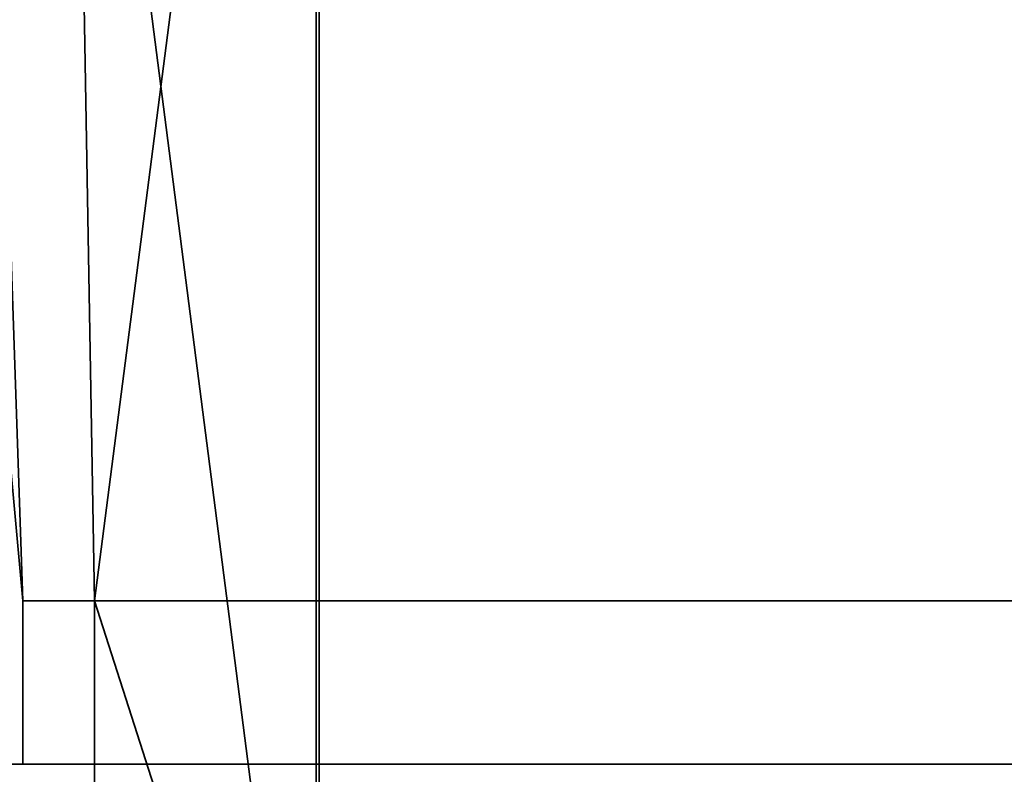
# Model space of a CAD drawing. Header units: millimetres. Extents: x -503 to 6703, y -110 to 193.
# Tile 459 of 656: x 1136 to 1185, y 81 to 117. Entities that reach past the tile are written whole.
import ezdxf

# ---------------------------------------------------------------- set-up
doc = ezdxf.new("R2010")
doc.units = ezdxf.units.MM
doc.layers.add('151', color=7, linetype='Continuous', true_color=0xffffff)

# ---------------------------------------------------------------- blocks, each defined once
blk = doc.blocks.new('UG_SURFACE_002')
at = {"layer": '151', "color": 252, "linetype": 'Continuous', "lineweight": 35}
for points in [[(2052.5, -14, 2212.25), (2052.5, 174.4, 2212.25), (947.5, 174.4, 2212.25), (947.5, -14, 2212.25)], [(1097.5, -14, 2062.25), (1097.5, 174.4, 2062.25), (1902.5, 174.4, 2062.25), (1902.5, -14, 2062.25)]]:
    blk.add_3dface(points, dxfattribs=at)
blk = doc.blocks.new('UG_SURFACE_172')
at = {"layer": '151', "color": 41, "linetype": 'Continuous', "lineweight": 35}
for points in [[(1139, 147.3, -4.75), (1139, 173.15, -4.75), (1150.85, 173.15, -4.75), (1150.85, 55.15, -4.75)], [(1140, 89, 2017.25), (1150.85, 173.15, 2006.4), (1139, 173.15, 2018.25), (1139, 147.3, 2018.25)], [(1140, 89, 2017.25), (1140, 55.15, 2017.25), (1150.85, 55.15, 2006.4), (1150.85, 173.15, 2006.4)], [(1150.85, 173.15, 2006.4), (1150.85, 55.15, 2006.4), (1150.85, 55.15, -4.75), (1150.85, 173.15, -4.75)], [(1136.5, 89, -4.75), (1136.5, 81, -4.75), (1128.85, 81, -4.75), (1134.5, 147.3, -4.75)], [(1134.5, 147.3, 2022.75), (1128.85, 81, 2028.4), (1136.5, 81, 2020.75), (1136.5, 89, 2020.75)], [(1134.5, 147.3, -4.75), (1139, 147.3, -4.75), (1140, 89, -4.75), (1136.5, 89, -4.75)], [(1136.5, 89, 2020.75), (1140, 89, 2017.25), (1139, 147.3, 2018.25), (1134.5, 147.3, 2022.75)], [(1140, 89, -4.75), (1139, 147.3, -4.75), (1150.85, 55.15, -4.75)], [(1140, 89, 2017.25), (1136.5, 89, 2020.75), (1136.5, 89, -4.75), (1140, 89, -4.75)], [(1136.5, 81, -4.75), (1136.5, 89, -4.75), (1136.5, 89, 2020.75), (1136.5, 81, 2020.75)], [(1140, 55.15, 2017.25), (1140, 89, 2017.25), (1140, 89, -4.75), (1140, 55.15, -4.75)], [(1150.85, 55.15, -4.75), (1140, 55.15, -4.75), (1140, 89, -4.75)], [(1136.5, 81, 2020.75), (1128.85, 81, 2028.4), (1128.85, 81, -4.75), (1136.5, 81, -4.75)]]:
    blk.add_3dface(points, dxfattribs=at)
blk = doc.blocks.new('UG_SURFACE_175')
at = {"layer": '151', "color": 7, "linetype": 'Continuous', "lineweight": 35}
for points in [[(1151, 173.15, -4.75), (1151, 55.15, -4.75), (1150.85, 55.15, -4.75), (1150.85, 173.15, -4.75)], [(1150.85, 55.15, 2006.4), (1150.85, 173.15, 2006.4), (1150.85, 173.15, -4.75), (1150.85, 55.15, -4.75)], [(1150.85, 173.15, 2006.4), (1150.85, 55.15, 2006.4), (1151, 55.15, 2006.25), (1151, 173.15, 2006.25)], [(1151, 55.15, -4.75), (1151, 173.15, -4.75), (1151, 173.15, 2006.25), (1151, 55.15, 2006.25)]]:
    blk.add_3dface(points, dxfattribs=at)
blk = doc.blocks.new('UG_SURFACE_178')
at = {"layer": '151', "color": 7, "linetype": 'Continuous', "lineweight": 35}
for points in [[(1151, 173.15, 2006.25), (1151, 55.15, 2006.25), (1150.85, 55.15, 2006.4), (1150.85, 173.15, 2006.4)], [(1849.15, 55.15, 2006.4), (1849.15, 173.15, 2006.4), (1150.85, 173.15, 2006.4), (1150.85, 55.15, 2006.4)], [(1151, 55.15, 2006.25), (1151, 173.15, 2006.25), (1849, 173.15, 2006.25), (1849, 55.15, 2006.25)]]:
    blk.add_3dface(points, dxfattribs=at)
blk = doc.blocks.new('UG_SURFACE_179')
at = {"layer": '151', "color": 41, "linetype": 'Continuous', "lineweight": 35}
for points in [[(1871.15, 81, 2028.4), (1871.15, 173.15, 2028.4), (1128.85, 173.15, 2028.4), (1128.85, 81, 2028.4)], [(1134.5, 147.3, 2022.75), (1136.5, 89, 2020.75), (1128.85, 173.15, 2028.4)], [(1136.5, 89, 2020.75), (1136.5, 81, 2020.75), (1128.85, 81, 2028.4), (1128.85, 173.15, 2028.4)], [(1139, 147.3, 2018.25), (1139, 173.15, 2018.25), (1150.85, 173.15, 2006.4), (1150.85, 55.15, 2006.4)], [(1849.15, 173.15, 2006.4), (1849.15, 55.15, 2006.4), (1150.85, 55.15, 2006.4), (1150.85, 173.15, 2006.4)], [(1134.5, 147.3, 2022.75), (1139, 147.3, 2018.25), (1140, 89, 2017.25), (1136.5, 89, 2020.75)], [(1140, 89, 2017.25), (1139, 147.3, 2018.25), (1150.85, 55.15, 2006.4)], [(1136.5, 81, 2020.75), (1136.5, 89, 2020.75), (1863.5, 89, 2020.75), (1863.5, 81, 2020.75)], [(1863.5, 89, 2020.75), (1136.5, 89, 2020.75), (1140, 89, 2017.25), (1860, 89, 2017.25)], [(1860, 55.15, 2017.25), (1860, 89, 2017.25), (1140, 89, 2017.25), (1140, 55.15, 2017.25)], [(1150.85, 55.15, 2006.4), (1140, 55.15, 2017.25), (1140, 89, 2017.25)], [(1871.15, 81, 2028.4), (1128.85, 81, 2028.4), (1136.5, 81, 2020.75), (1863.5, 81, 2020.75)]]:
    blk.add_3dface(points, dxfattribs=at)

msp = doc.modelspace()

# ---------------------------------------------------------------- linework, layer by layer
at = {"layer": '151', "color": 252, "linetype": 'Continuous', "lineweight": -3, "true_color": 0x939598}
for p, q in [((1150.85, 173.15, -4.75), (1150.85, 55.15, -4.75)), ((1150.85, 173.15, 2006.4), (1150.85, 55.15, 2006.4)), ((1150.85, 55.15, -4.75), (1150.85, 173.15, -4.75)), ((1150.85, 55.15, 2006.4), (1150.85, 173.15, 2006.4)), ((1150.85, 173.15, 2006.4), (1150.85, 55.15, 2006.4)), ((1150.85, 55.15, 2006.4), (1150.85, 173.15, 2006.4)), ((1151, 55.15, 2006.25), (1151, 173.15, 2006.25)), ((1151, 55.15, 2006.25), (1151, 173.15, 2006.25)), ((1151, 55.15, -4.75), (1151, 173.15, -4.75)), ((1136.5, 89, 2020.75), (1140, 89, 2017.25)), ((1136.5, 89, -4.75), (1136.5, 89, 2020.75)), ((1136.5, 89, 2020.75), (1863.5, 89, 2020.75)), ((1136.5, 81, -4.75), (1136.5, 89, -4.75)), ((1136.5, 89, -4.75), (1140, 89, -4.75)), ((1136.5, 89, 2020.75), (1136.5, 81, 2020.75)), ((1140, 89, 2017.25), (1136.5, 89, 2020.75)), ((1136.5, 89, 2020.75), (1136.5, 81, 2020.75)), ((1140, 89, -4.75), (1140, 89, 2017.25)), ((1140, 55.15, 2017.25), (1140, 89, 2017.25)), ((1140, 55.15, 2017.25), (1140, 89, 2017.25)), ((1140, 89, -4.75), (1140, 55.15, -4.75)), ((1140, 89, 2017.25), (1860, 89, 2017.25)), ((1871.15, 81, 2028.4), (1128.85, 81, 2028.4)), ((1128.85, 81, -4.75), (1136.5, 81, -4.75)), ((1136.5, 81, 2020.75), (1128.85, 81, 2028.4)), ((1128.85, 81, 2028.4), (1136.5, 81, 2020.75)), ((1136.5, 81, 2020.75), (1863.5, 81, 2020.75)), ((1136.5, 81, -4.75), (1136.5, 81, 2020.75))]:
    msp.add_line(p, q, dxfattribs=at)

# ---------------------------------------------------------------- block references
for name in ['UG_SURFACE_175', 'UG_SURFACE_178', 'UG_SURFACE_002', 'UG_SURFACE_172', 'UG_SURFACE_179']:
    msp.add_blockref(name, (0, 0), dxfattribs=at)

doc.saveas('drawing.dxf')
